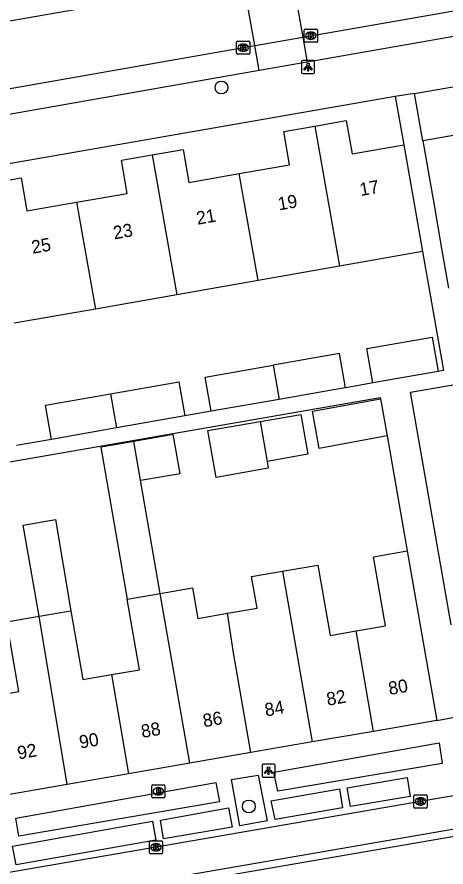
# Model space of a CAD drawing. Extents: x 162880 to 165536, y 384011 to 385179.
# Drawn here: x 164142.5 to 164175.2, y 384501.9 to 384566.8 of the extents above; entities that cross this region are included whole.
import ezdxf

# ---------------------------------------------------------------- set-up
doc = ezdxf.new("R2010")
doc.units = 0
for name, color, linetype in [('IMGEO_Boom', 7, 'Continuous'), ('IMGEO_Brandkraan', 7, 'Continuous'), ('IMGEO_Kolk', 7, 'Continuous'), ('IMGEO_Lichtpunt', 7, 'Continuous'), ('IMGEO_Pand', 7, 'Continuous'), ('IMGEO_Pand_nummerreeks', 7, 'Continuous'), ('IMGEO_Parkeervlak_open', 7, 'Continuous'), ('IMGEO_Rijbaan_lokaal_gesloten', 7, 'Continuous'), ('IMGEO_Rijbaan_lokaal_open', 7, 'Continuous'), ('IMGEO_Voetpad_open', 7, 'Continuous')]:
    doc.layers.add(name, color=color, linetype=linetype)

msp = doc.modelspace()

# ---------------------------------------------------------------- linework, layer by layer
at = {"layer": 'IMGEO_Boom'}
for centre in [(164158.073, 384561.378), (164160.163, 384506.491)]:
    msp.add_circle(centre, 0.489, dxfattribs=at)
at = {"layer": 'IMGEO_Brandkraan'}
for p, q in [((164152.761, 384507.221), (164152.761, 384508.073)), ((164152.836, 384508.147), (164153.688, 384508.147)), ((164153.249, 384507.927), (164153.274, 384507.927)), ((164153.762, 384508.073), (164153.762, 384507.221)), ((164153.688, 384507.147), (164152.836, 384507.147)), ((164153.272, 384507.367), (164153.247, 384507.367))]:
    msp.add_line(p, q, dxfattribs=at)
for points in [[(164152.761, 384507.221), (164152.761, 384508.073)], [(164152.836, 384508.147), (164153.688, 384508.147)], [(164153.109, 384507.847), (164153.109, 384507.447), (164153.322, 384507.447)], [(164153.34, 384507.847), (164153.109, 384507.847)], [(164153.288, 384507.766), (164153.234, 384507.766), (164153.234, 384507.69)], [(164153.234, 384507.69), (164153.287, 384507.69)], [(164153.762, 384508.073), (164153.762, 384507.221)], [(164153.688, 384507.147), (164152.836, 384507.147)], [(164153.296, 384507.614), (164153.234, 384507.614), (164153.234, 384507.533)], [(164153.234, 384507.533), (164153.296, 384507.533)]]:
    msp.add_lwpolyline(points, dxfattribs=at)
for centre, radius, start, end in [((164152.838, 384508.071), 0.0765, 91.55205, 178.44795), ((164152.838, 384508.071), 0.0765, 91.55205, 178.44795), ((164153.289, 384507.728), 0.0379, 267.82845, 90.93552), ((164153.344, 384507.702), 0.145, 59.4692, 91.53667), ((164153.369, 384507.749), 0.0922, 285.51372, 58.15012), ((164153.374, 384507.557), 0.105, 301.31148, 78.98903), ((164153.686, 384508.071), 0.0765, 1.55205, 88.44795), ((164153.686, 384508.071), 0.0765, 1.55205, 88.44795), ((164152.838, 384507.223), 0.0765, 181.55205, 268.44795), ((164152.838, 384507.223), 0.0765, 181.55205, 268.44795), ((164153.297, 384507.573), 0.0404, 269.87594, 90.50774), ((164153.328, 384507.698), 0.251, 268.66757, 293.53466), ((164153.686, 384507.223), 0.0765, 271.55205, 358.44795), ((164153.686, 384507.223), 0.0765, 271.55205, 358.44795)]:
    msp.add_arc(centre, radius, start, end, dxfattribs=at)
for centre, major_axis, ratio, start_param, end_param in [((164153.248, 384507.647), (-0.387, 0.002), 0.722429, 4.712389, 7.853982), ((164153.273, 384507.647), (-0.39, 0.002), 0.717154, 1.570796, 4.712389)]:
    msp.add_ellipse(centre, major_axis=major_axis, ratio=ratio, start_param=start_param, end_param=end_param, dxfattribs=at)
at = {"layer": 'IMGEO_Kolk'}
for p, q in [((164164.39, 384564.902), (164164.39, 384565.754)), ((164164.465, 384565.828), (164165.317, 384565.828)), ((164164.878, 384565.608), (164164.903, 384565.608)), ((164165.391, 384565.754), (164165.391, 384564.902)), ((164159.23, 384563.99), (164159.23, 384564.842)), ((164159.305, 384564.916), (164160.157, 384564.916)), ((164160.231, 384564.842), (164160.231, 384563.99)), ((164165.317, 384564.828), (164164.465, 384564.828)), ((164164.901, 384565.048), (164164.876, 384565.048)), ((164159.741, 384564.136), (164159.716, 384564.136)), ((164159.718, 384564.696), (164159.743, 384564.696)), ((164160.157, 384563.916), (164159.305, 384563.916)), ((164172.753, 384506.445), (164172.753, 384507.297)), ((164172.828, 384507.371), (164173.68, 384507.371)), ((164173.241, 384507.151), (164173.266, 384507.151)), ((164173.754, 384507.297), (164173.754, 384506.445)), ((164173.68, 384506.371), (164172.828, 384506.371)), ((164173.264, 384506.591), (164173.239, 384506.591)), ((164152.584, 384502.949), (164152.584, 384503.801)), ((164152.659, 384503.875), (164153.511, 384503.875)), ((164153.585, 384503.801), (164153.585, 384502.949)), ((164153.095, 384503.095), (164153.07, 384503.095)), ((164153.072, 384503.655), (164153.097, 384503.655)), ((164153.511, 384502.875), (164152.659, 384502.875))]:
    msp.add_line(p, q, dxfattribs=at)
for points in [[(164164.39, 384564.902), (164164.39, 384565.754)], [(164164.465, 384565.828), (164165.317, 384565.828)], [(164164.711, 384565.528), (164164.834, 384565.528), (164164.834, 384565.377), (164164.964, 384565.528), (164165.128, 384565.528), (164164.982, 384565.377), (164165.135, 384565.128), (164164.983, 384565.128), (164164.898, 384565.292), (164164.834, 384565.225), (164164.834, 384565.128), (164164.711, 384565.128), (164164.711, 384565.528)], [(164165.391, 384565.754), (164165.391, 384564.902)], [(164159.23, 384563.99), (164159.23, 384564.842)], [(164159.305, 384564.916), (164160.157, 384564.916)], [(164160.231, 384564.842), (164160.231, 384563.99)], [(164165.317, 384564.828), (164164.465, 384564.828)], [(164159.551, 384564.616), (164159.674, 384564.616), (164159.674, 384564.465), (164159.804, 384564.616), (164159.968, 384564.616), (164159.822, 384564.465), (164159.975, 384564.216), (164159.823, 384564.216), (164159.738, 384564.38), (164159.674, 384564.313), (164159.674, 384564.216), (164159.551, 384564.216), (164159.551, 384564.616)], [(164160.157, 384563.916), (164159.305, 384563.916)], [(164172.753, 384506.445), (164172.753, 384507.297)], [(164172.828, 384507.371), (164173.68, 384507.371)], [(164173.074, 384507.071), (164173.197, 384507.071), (164173.197, 384506.92), (164173.327, 384507.071), (164173.491, 384507.071), (164173.345, 384506.92), (164173.498, 384506.671), (164173.346, 384506.671), (164173.261, 384506.835), (164173.197, 384506.768), (164173.197, 384506.671), (164173.074, 384506.671), (164173.074, 384507.071)], [(164173.754, 384507.297), (164173.754, 384506.445)], [(164173.68, 384506.371), (164172.828, 384506.371)], [(164152.584, 384502.949), (164152.584, 384503.801)], [(164152.659, 384503.875), (164153.511, 384503.875)], [(164153.585, 384503.801), (164153.585, 384502.949)], [(164152.905, 384503.575), (164153.028, 384503.575), (164153.028, 384503.424), (164153.158, 384503.575), (164153.322, 384503.575), (164153.176, 384503.424), (164153.329, 384503.175), (164153.177, 384503.175), (164153.092, 384503.339), (164153.028, 384503.272), (164153.028, 384503.175), (164152.905, 384503.175), (164152.905, 384503.575)], [(164153.511, 384502.875), (164152.659, 384502.875)]]:
    msp.add_lwpolyline(points, dxfattribs=at)
for centre, start, end in [((164164.467, 384565.752), 91.55205, 178.44795), ((164164.467, 384565.752), 91.55205, 178.44795), ((164165.315, 384565.752), 1.55205, 88.44795), ((164165.315, 384565.752), 1.55205, 88.44795), ((164159.307, 384564.84), 91.55205, 178.44795), ((164159.307, 384564.84), 91.55205, 178.44795), ((164160.155, 384564.84), 1.55205, 88.44795), ((164160.155, 384564.84), 1.55205, 88.44795), ((164164.467, 384564.904), 181.55205, 268.44795), ((164164.467, 384564.904), 181.55205, 268.44795), ((164165.315, 384564.904), 271.55205, 358.44795), ((164165.315, 384564.904), 271.55205, 358.44795), ((164159.307, 384563.992), 181.55205, 268.44795), ((164159.307, 384563.992), 181.55205, 268.44795), ((164160.155, 384563.992), 271.55205, 358.44795), ((164160.155, 384563.992), 271.55205, 358.44795), ((164172.83, 384507.295), 91.55205, 178.44795), ((164172.83, 384507.295), 91.55205, 178.44795), ((164173.678, 384507.295), 1.55205, 88.44795), ((164173.678, 384507.295), 1.55205, 88.44795), ((164172.83, 384506.447), 181.55205, 268.44795), ((164172.83, 384506.447), 181.55205, 268.44795), ((164173.678, 384506.447), 271.55205, 358.44795), ((164173.678, 384506.447), 271.55205, 358.44795), ((164152.661, 384503.799), 91.55205, 178.44795), ((164152.661, 384503.799), 91.55205, 178.44795), ((164153.509, 384503.799), 1.55205, 88.44795), ((164153.509, 384503.799), 1.55205, 88.44795), ((164152.661, 384502.951), 181.55205, 268.44795), ((164152.661, 384502.951), 181.55205, 268.44795), ((164153.509, 384502.951), 271.55205, 358.44795), ((164153.509, 384502.951), 271.55205, 358.44795)]:
    msp.add_arc(centre, 0.0765, start, end, dxfattribs=at)
for centre, major_axis, ratio, start_param, end_param in [((164164.877, 384565.328), (-0.387, 0.002), 0.722429, 4.712389, 7.853982), ((164164.902, 384565.328), (-0.39, 0.002), 0.717154, 1.570796, 4.712389), ((164159.717, 384564.416), (-0.387, 0.002), 0.722429, 4.712389, 7.853982), ((164159.742, 384564.416), (-0.39, 0.002), 0.717154, 1.570796, 4.712389), ((164173.24, 384506.871), (-0.387, 0.002), 0.722429, 4.712389, 7.853982), ((164173.265, 384506.871), (-0.39, 0.002), 0.717154, 1.570796, 4.712389), ((164153.071, 384503.375), (-0.387, 0.002), 0.722429, 4.712389, 7.853982), ((164153.096, 384503.375), (-0.39, 0.002), 0.717154, 1.570796, 4.712389)]:
    msp.add_ellipse(centre, major_axis=major_axis, ratio=ratio, start_param=start_param, end_param=end_param, dxfattribs=at)
at = {"layer": 'IMGEO_Lichtpunt'}
for p, q in [((164164.179, 384563.339), (164164.179, 384562.532)), ((164164.179, 384563.339), (164164.179, 384562.532)), ((164165.081, 384563.434), (164164.273, 384563.434)), ((164165.081, 384563.434), (164164.273, 384563.434)), ((164165.175, 384562.532), (164165.175, 384563.339)), ((164165.175, 384562.532), (164165.175, 384563.339)), ((164164.273, 384562.438), (164165.081, 384562.438)), ((164164.273, 384562.438), (164165.081, 384562.438)), ((164161.168, 384509.625), (164161.168, 384508.818)), ((164161.168, 384509.625), (164161.168, 384508.818)), ((164162.07, 384509.72), (164161.262, 384509.72)), ((164162.07, 384509.72), (164161.262, 384509.72)), ((164162.164, 384508.818), (164162.164, 384509.625)), ((164162.164, 384508.818), (164162.164, 384509.625)), ((164161.262, 384508.724), (164162.07, 384508.724)), ((164161.262, 384508.724), (164162.07, 384508.724))]:
    msp.add_line(p, q, dxfattribs=at)
for points in [[(164164.553, 384563.003), (164164.592, 384562.975), (164164.404, 384562.713), (164164.366, 384562.74), (164164.553, 384563.003)], [(164164.655, 384562.955), (164164.702, 384562.955), (164164.702, 384562.633), (164164.655, 384562.633), (164164.655, 384562.955)], [(164164.765, 384562.975), (164164.803, 384563.002), (164164.99, 384562.74), (164164.951, 384562.712), (164164.765, 384562.975)], [(164161.542, 384509.289), (164161.581, 384509.261), (164161.393, 384508.999), (164161.355, 384509.026), (164161.542, 384509.289)], [(164161.644, 384509.241), (164161.691, 384509.241), (164161.691, 384508.919), (164161.644, 384508.919), (164161.644, 384509.241)], [(164161.754, 384509.261), (164161.792, 384509.288), (164161.979, 384509.026), (164161.94, 384508.998), (164161.754, 384509.261)]]:
    msp.add_lwpolyline(points, dxfattribs=at)
for centre in [(164164.678, 384563.137), (164161.667, 384509.423)]:
    msp.add_circle(centre, 0.0994, dxfattribs=at)
for centre, start, end in [((164164.273, 384563.339), 90, 180), ((164164.273, 384563.339), 90, 180), ((164165.081, 384563.339), 0, 90), ((164165.081, 384563.339), 0, 90), ((164164.273, 384562.532), 180, 270), ((164164.273, 384562.532), 180, 270), ((164165.081, 384562.532), 270, 0), ((164165.081, 384562.532), 270, 360), ((164161.262, 384509.625), 90, 180), ((164161.262, 384509.625), 90, 180), ((164162.07, 384509.625), 0, 90), ((164162.07, 384509.625), 0, 90), ((164161.262, 384508.818), 180, 270), ((164161.262, 384508.818), 180, 270), ((164162.07, 384508.818), 270, 0), ((164162.07, 384508.818), 270, 360)]:
    msp.add_arc(centre, 0.0946, start, end, dxfattribs=at)
at = {"layer": 'IMGEO_Pand'}
for points in [[(164179.221, 384560.907), (164176.919, 384560.503), (164177.36, 384557.991), (164173.425, 384557.299)], [(164159.436, 384554.807), (164163.274, 384555.481), (164162.829, 384558.011), (164165.197, 384558.427)], [(164165.197, 384558.427), (164167.592, 384558.848), (164168.039, 384556.301), (164171.972, 384556.992)], [(164165.197, 384558.427), (164167.078, 384547.735)], [(164171.972, 384556.992), (164172.837, 384552.068), (164173.403, 384548.846)], [(164173.425, 384557.299), (164174.287, 384552.393), (164174.868, 384549.083), (164175.399, 384546.061)], [(164152.788, 384556.233), (164155.151, 384556.649), (164155.594, 384554.132), (164159.436, 384554.807)], [(164147.027, 384552.621), (164150.88, 384553.298), (164150.437, 384555.82), (164152.788, 384556.233)], [(164152.788, 384556.233), (164154.666, 384545.555)], [(164140.376, 384554.058), (164142.795, 384554.483), (164143.239, 384551.956), (164147.027, 384552.621)], [(164160.871, 384546.645), (164159.436, 384554.807)], [(164147.027, 384552.621), (164148.461, 384544.465)], [(164173.403, 384548.846), (164167.078, 384547.735)], [(164167.078, 384547.735), (164160.871, 384546.645)], [(164160.871, 384546.645), (164154.666, 384545.555)], [(164154.666, 384545.555), (164148.461, 384544.465)], [(164148.461, 384544.465), (164142.254, 384543.375)], [(164169.631, 384538.829), (164169.172, 384541.441), (164174.133, 384542.314), (164174.593, 384539.702)], [(164167.545, 384538.462), (164167.086, 384541.074), (164162.008, 384540.181)], [(164157.285, 384536.657), (164156.826, 384539.269), (164162.008, 384540.181)], [(164162.008, 384540.181), (164162.467, 384537.569)], [(164174.593, 384539.702), (164169.631, 384538.829)], [(164149.598, 384537.997), (164154.814, 384538.915), (164155.273, 384536.303)], [(164167.545, 384538.462), (164166.616, 384538.299), (164162.467, 384537.569)], [(164145.11, 384534.515), (164144.65, 384537.127), (164149.598, 384537.997)], [(164149.598, 384537.997), (164150.057, 384535.385)], [(164162.467, 384537.569), (164157.285, 384536.657)], [(164170.714, 384534.778), (164165.534, 384533.828), (164165.015, 384536.656), (164170.195, 384537.606)], [(164170.195, 384537.606), (164170.714, 384534.778)], [(164155.273, 384536.303), (164150.057, 384535.385)], [(164161.018, 384535.883), (164164.119, 384536.424), (164164.65, 384533.378), (164161.548, 384532.838)], [(164161.548, 384532.838), (164161.641, 384532.307), (164157.664, 384531.614), (164157.041, 384535.19), (164161.018, 384535.883)], [(164161.018, 384535.883), (164161.548, 384532.838)], [(164150.057, 384535.385), (164145.11, 384534.515)], [(164151.379, 384534.358), (164151.258, 384534.337), (164148.872, 384533.922), (164150.889, 384522.313)], [(164151.895, 384531.392), (164154.912, 384531.917), (164154.396, 384534.882), (164151.379, 384534.358)], [(164151.895, 384531.392), (164151.379, 384534.358)], [(164153.397, 384522.749), (164151.895, 384531.392)], [(164144.165, 384521.015), (164142.956, 384527.968), (164145.424, 384528.397), (164146.591, 384521.437)], [(164168.34, 384519.888), (164170.587, 384520.278), (164169.67, 384525.556), (164172.247, 384526.004)], [(164172.247, 384526.004), (164173.64, 384517.99), (164174.496, 384513.063)], [(164162.732, 384524.448), (164165.434, 384524.918), (164166.368, 384519.545), (164168.34, 384519.888)], [(164158.538, 384521.241), (164160.791, 384521.632), (164160.373, 384524.038), (164162.732, 384524.448)], [(164162.732, 384524.448), (164164.998, 384511.412)], [(164150.889, 384522.313), (164153.397, 384522.749)], [(164153.397, 384522.749), (164155.873, 384523.179), (164156.278, 384520.848), (164158.538, 384521.241)], [(164155.65, 384509.787), (164153.397, 384522.749)], [(164149.695, 384516.557), (164151.825, 384516.927), (164150.889, 384522.313)], [(164144.165, 384521.015), (164146.591, 384521.437)], [(164146.591, 384521.437), (164147.505, 384516.176), (164149.695, 384516.557)], [(164140.176, 384514.838), (164142.628, 384515.264), (164141.703, 384520.587), (164144.165, 384521.015)], [(164146.305, 384508.163), (164144.165, 384521.015)], [(164160.324, 384510.6), (164158.997, 384518.231), (164158.538, 384521.241)], [(164169.672, 384512.225), (164168.34, 384519.888)], [(164149.695, 384516.557), (164150.982, 384508.976)], [(164174.496, 384513.063), (164169.672, 384512.225)], [(164169.672, 384512.225), (164164.998, 384511.412)], [(164164.998, 384511.412), (164160.324, 384510.6)], [(164160.324, 384510.6), (164155.65, 384509.787)], [(164155.65, 384509.787), (164150.982, 384508.976)], [(164150.982, 384508.976), (164146.305, 384508.163)], [(164146.305, 384508.163), (164141.482, 384507.325)]]:
    msp.add_lwpolyline(points, dxfattribs=at)
at = {"layer": 'IMGEO_Parkeervlak_open'}
for points in [[(164164.28, 384565.221), (164164.615, 384563.313)], [(164160.943, 384562.667), (164160.607, 384564.577)]]:
    msp.add_lwpolyline(points, dxfattribs=at)
at = {"layer": 'IMGEO_Rijbaan_lokaal_gesloten'}
for points in [[(164260.145, 384521.86), (164253.991, 384520.814), (164230.853, 384516.807), (164214.616, 384514.015), (164194.434, 384510.531), (164173.254, 384506.871), (164153.085, 384503.375), (164131.975, 384499.751), (164123.378, 384498.213)], [(164257.688, 384518.354), (164257.599, 384518.886), (164125.422, 384496.061)], [(164125.528, 384495.535), (164257.688, 384518.354)]]:
    msp.add_lwpolyline(points, dxfattribs=at)
at = {"layer": 'IMGEO_Rijbaan_lokaal_open'}
for points in [[(164164.28, 384565.221), (164205.245, 384572.404)], [(164163.402, 384570.217), (164164.28, 384565.221)], [(164159.728, 384569.575), (164133.129, 384564.927)], [(164160.607, 384564.577), (164159.728, 384569.575)], [(164160.607, 384564.577), (164164.28, 384565.221)], [(164120.661, 384557.573), (164160.607, 384564.577)]]:
    msp.add_lwpolyline(points, dxfattribs=at)
at = {"layer": 'IMGEO_Voetpad_open'}
for points in [[(164202.402, 384569.961), (164164.615, 384563.313)], [(164172.787, 384560.932), (164191.762, 384564.234), (164196.731, 384565.099), (164207.156, 384566.913)], [(164164.615, 384563.313), (164160.943, 384562.667)], [(164160.943, 384562.667), (164124.219, 384556.206)], [(164172.787, 384560.932), (164171.325, 384560.678)], [(164173.425, 384557.299), (164172.787, 384560.932)], [(164171.325, 384560.678), (164132.504, 384553.923), (164118.089, 384551.435)], [(164171.325, 384560.678), (164171.972, 384556.992)], [(164173.403, 384548.846), (164174.997, 384539.773), (164174.593, 384539.702)], [(164175.582, 384520.357), (164172.5, 384538.114), (164193.99, 384541.845), (164193.769, 384543.114)], [(164169.631, 384538.829), (164168.675, 384538.661), (164167.545, 384538.462)], [(164137.539, 384531.865), (164137.509, 384532.041), (164170.176, 384537.711), (164170.195, 384537.606)], [(164157.285, 384536.657), (164155.273, 384536.303)], [(164145.11, 384534.515), (164142.45, 384534.047)], [(164170.714, 384534.778), (164172.247, 384526.004)], [(164174.496, 384513.063), (164176.776, 384513.487)], [(164162.073, 384509.114), (164174.67, 384511.356), (164174.903, 384509.765), (164162.361, 384507.65), (164162.073, 384509.114)], [(164142.381, 384505.584), (164157.642, 384508.311), (164157.912, 384506.846), (164142.608, 384504.22), (164142.381, 384505.584)], [(164161.55, 384505.405), (164159.473, 384505.006), (164158.845, 384508.541), (164160.875, 384508.878), (164161.55, 384505.405)], [(164167.65, 384507.903), (164172.246, 384508.711), (164172.478, 384507.245), (164167.912, 384506.48), (164167.65, 384507.903)], [(164161.877, 384506.932), (164167.065, 384507.827), (164167.294, 384506.374), (164162.159, 384505.494), (164161.877, 384506.932)], [(164153.664, 384504.021), (164153.427, 384505.45), (164158.621, 384506.378), (164158.88, 384504.897), (164153.664, 384504.021)], [(164142.428, 384502.037), (164142.145, 384503.471), (164152.825, 384505.376), (164153.056, 384503.915), (164142.428, 384502.037)]]:
    msp.add_lwpolyline(points, dxfattribs=at)

# ---------------------------------------------------------------- texts
at = {"layer": 'IMGEO_Pand_nummerreeks'}
for s, rotation, p in [('17', 9.98065, (164168.699, 384553.085)), ('19', 9.98065, (164162.464, 384551.988)), ('21', 9.98065, (164156.25, 384550.895)), ('23', 9.98065, (164149.904, 384549.778)), ('25', 9.98065, (164143.669, 384548.68)), ('80', 9.8598, (164170.895, 384514.995)), ('82', 9.8598, (164166.173, 384514.175)), ('84', 9.8598, (164161.46, 384513.355)), ('86', 9.8598, (164156.743, 384512.535)), ('88', 9.8598, (164152.03, 384511.716)), ('90', 9.8598, (164147.314, 384510.897)), ('92', 9.8598, (164142.592, 384510.076))]:
    msp.add_text(s, height=1, rotation=rotation, dxfattribs=at).set_placement(p)

doc.saveas('drawing.dxf')
